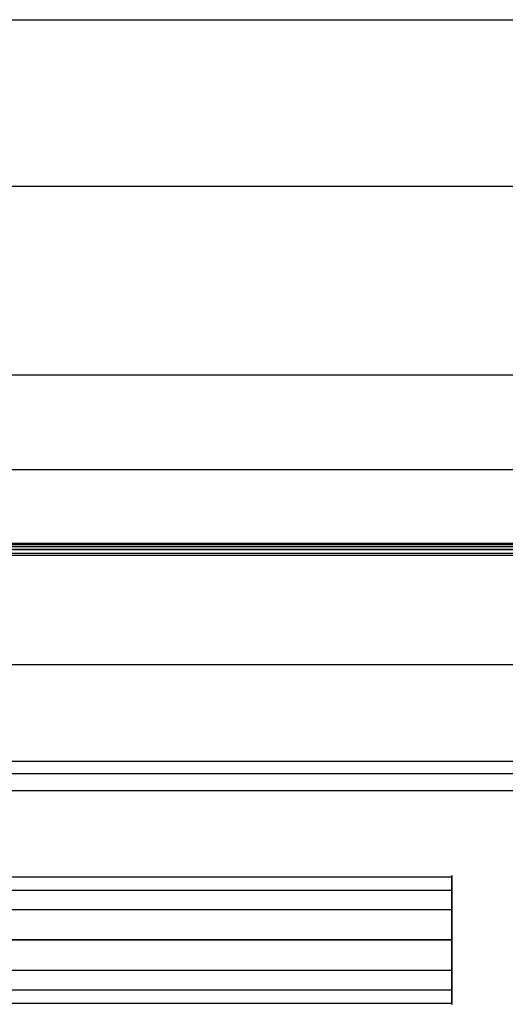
# Model space of a CAD drawing. Header units: millimetres. Extents: x -332 to 332, y -5 to 968.
# Tile 646 of 656: x 36 to 97, y 751 to 874. Entities that reach past the tile are written whole.
import ezdxf

# ---------------------------------------------------------------- set-up
doc = ezdxf.new("R2010")
doc.units = ezdxf.units.MM
doc.header["$MEASUREMENT"] = 0
for name, color, linetype in [('IGES level 21', 9, 'Continuous'), ('IGES level 28', 31, 'Continuous'), ('IGES level 36', 9, 'Continuous'), ('IGES level 37', 9, 'Continuous')]:
    doc.layers.add(name, color=color, linetype=linetype)

msp = doc.modelspace()

# ---------------------------------------------------------------- linework, layer by layer
at = {"layer": 'IGES level 21', "color": 253, "extrusion": (1, 0, 0)}
for start, end in [(270, 90), (270, 90), (90, 270), (90, 270)]:
    msp.add_arc((759.28, 1700.59, 90), 8, start, end, dxfattribs=at)
at = {"layer": 'IGES level 21', "color": 253}
for points in [[(-90, 767.13, 1699.03), (0, 767.13, 1699.03), (90, 767.13, 1699.03)], [(90, 767.28, 1700.59), (90, 759.28, 1700.59), (90, 751.28, 1700.59)], [(-90, 765.47, 1705.67), (0, 765.47, 1705.67), (90, 765.47, 1705.67)], [(35, 763.06, 1693.54), (62.5, 763.06, 1693.54), (90, 763.06, 1693.54)], [(-90, 759.28, 1708.59), (0, 759.28, 1708.59), (90, 759.28, 1708.59)], [(90, 759.28, 1708.59), (0, 759.28, 1708.59), (-90, 759.28, 1708.59)], [(90, 759.28, 1692.59), (62.5, 759.28, 1692.59), (35, 759.28, 1692.59)], [(35, 759.28, 1692.59), (62.5, 759.28, 1692.59), (90, 759.28, 1692.59)], [(90, 759.28, 1708.59), (90, 759.28, 1700.59), (90, 759.28, 1692.59)], [(35, 755.51, 1693.54), (62.5, 755.51, 1693.54), (90, 755.51, 1693.54)], [(-90, 753.1, 1705.67), (0, 753.1, 1705.67), (90, 753.1, 1705.67)], [(-90, 751.44, 1699.03), (0, 751.44, 1699.03), (90, 751.44, 1699.03)]]:
    msp.add_open_spline(points, degree=2, dxfattribs=at)
at = {"layer": 'IGES level 28'}
msp.add_open_spline([(-285.85, 873.62, 1682.86), (0, 873.62, 1682.86), (285.85, 873.62, 1682.86)], degree=2, dxfattribs=at)
msp.add_open_spline([(-285.85, 873.62, 1682.86), (0, 873.62, 1682.86), (285.85, 873.62, 1682.86)], degree=2, dxfattribs=at)
at = {"layer": 'IGES level 36'}
for points in [[(-193, 852.95, 1538.73), (0, 852.95, 1538.73), (193, 852.95, 1538.73)], [(-193, 808.44, 1433.2), (0, 808.44, 1433.2), (193, 808.44, 1433.2)], [(-193, 808.44, 1433.2), (0, 808.44, 1433.2), (193, 808.44, 1433.2)], [(-193, 808.18, 1433.05), (0, 808.18, 1433.05), (193, 808.18, 1433.05)], [(193, 807.81, 1432.98), (0, 807.81, 1432.98), (-193, 807.81, 1432.98)], [(-193, 807.81, 1432.98), (0, 807.81, 1432.98), (193, 807.81, 1432.98)], [(-193, 807.33, 1433.1), (0, 807.33, 1433.1), (193, 807.33, 1433.1)], [(193, 807.03, 1433.35), (0, 807.03, 1433.35), (-193, 807.03, 1433.35)], [(193, 807.03, 1433.35), (0, 807.03, 1433.35), (-193, 807.03, 1433.35)], [(-193, 793.5, 1450.06), (0, 793.5, 1450.06), (193, 793.5, 1450.06)], [(193, 781.45, 1480.83), (0, 781.45, 1480.83), (-193, 781.45, 1480.83)], [(193, 781.45, 1480.83), (0, 781.45, 1480.83), (-193, 781.45, 1480.83)], [(-193, 779.97, 1466.77), (0, 779.97, 1466.77), (193, 779.97, 1466.77)], [(-193, 779.97, 1466.77), (0, 779.97, 1466.77), (193, 779.97, 1466.77)], [(193, 777.8, 1474.11), (0, 777.8, 1474.11), (-193, 777.8, 1474.11)]]:
    msp.add_open_spline(points, degree=2, dxfattribs=at)
at = {"layer": 'IGES level 37'}
for points, degree in [([(-183, 829.5, 1437.39), (-61, 829.5, 1437.39), (61, 829.5, 1437.39), (183, 829.5, 1437.39)], 3), ([(-183, 829.5, 1437.39), (0, 829.5, 1437.39), (183, 829.5, 1437.39)], 2), ([(192.14, 808.56, 1431.71), (0, 808.56, 1431.71), (-192.14, 808.56, 1431.71)], 2), ([(192.14, 808.56, 1431.71), (0, 808.56, 1431.71), (-192.14, 808.56, 1431.71)], 2), ([(-192.14, 808.54, 1433.28), (0, 808.54, 1433.28), (192.15, 808.54, 1433.28)], 2), ([(-192.14, 808.54, 1433.28), (0, 808.54, 1433.28), (192.15, 808.54, 1433.28)], 2), ([(192.14, 808.17, 1432.49), (0, 808.17, 1432.49), (-192.14, 808.17, 1432.49)], 2)]:
    msp.add_open_spline(points, degree=degree, dxfattribs=at)
msp.add_open_spline([(187.6, 817.71, 1431.02), (186.07, 817.71, 1431.02), (184.53, 817.71, 1431.02), (61, 817.71, 1431.02), (-61, 817.71, 1431.02), (-184.53, 817.71, 1431.02), (-186.07, 817.71, 1431.02), (-187.6, 817.71, 1431.02)], degree=3, knots=[0.2853354, 0.2853354, 0.2853354, 0.2853354, 0.2899333, 0.2899333, 0.6559333, 0.6559333, 0.6605312, 0.6605312, 0.6605312, 0.6605312], dxfattribs=at)

doc.saveas('drawing.dxf')
